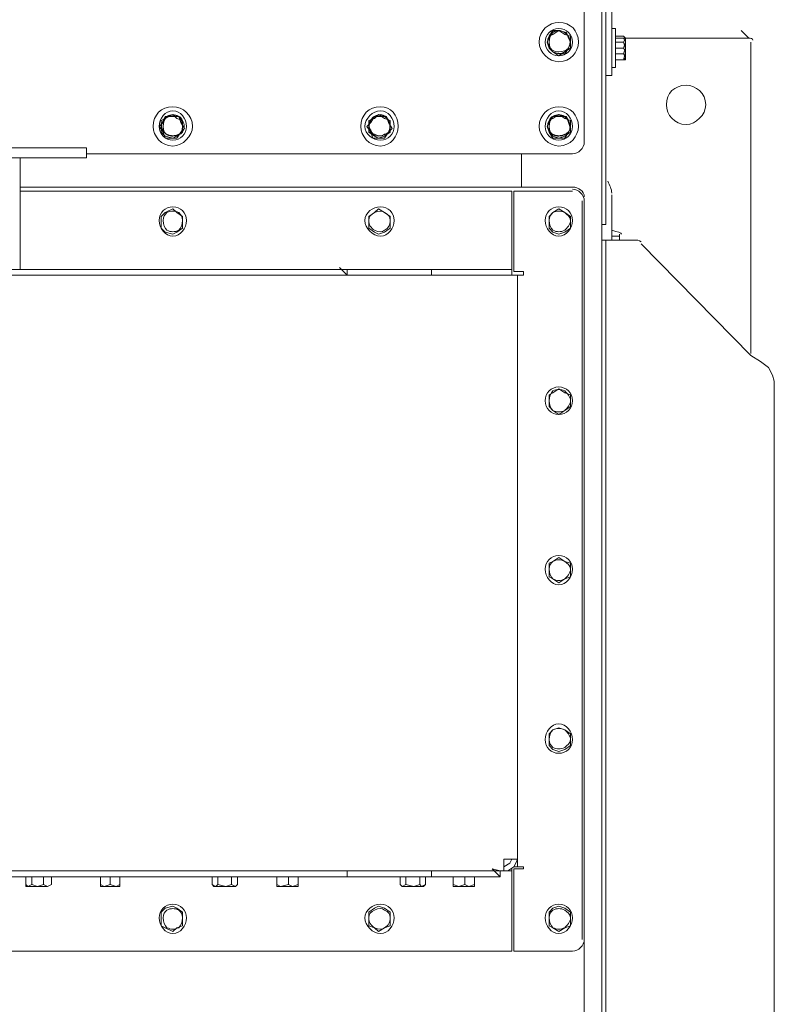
# Model space of a CAD drawing. Header units: millimetres. Extents: x -300186 to 535068, y -28581 to 763298.
# Tile 265 of 405: x 13270 to 13724, y 190731 to 191323. Entities that reach past the tile are written whole.
import ezdxf

# ---------------------------------------------------------------- set-up
doc = ezdxf.new("R2010")
doc.units = ezdxf.units.MM
doc.header["$LTSCALE"] = 10
doc.layers.add('koty', color=6, linetype='Continuous', lineweight=9)
doc.layers.add('NS_tenka', color=252, linetype='Continuous', lineweight=18)
doc.layers.add('popisky', color=6, linetype='Continuous')

# ---------------------------------------------------------------- blocks, each defined once
blk = doc.blocks.new('A$C12ac11e3')
at = {"layer": 'NS_tenka'}
for p, q in [((67.03, 5423.3), (67.03, 4798.73)), ((54.06, 4848.23), (54.06, 5395.02)), ((64.67, 3786.46), (64.67, 5357.31)), ((70.56, 4895.36), (70.56, 5326.67)), ((72.92, 4916.58), (70.56, 4916.58)), ((70.56, 4916.58), (70.56, 4916.58)), ((72.92, 4916.58), (72.92, 4893.01)), ((32.85, 4911.86), (31.67, 4908.33)), ((35.21, 4915.4), (32.85, 4911.86)), ((35.21, 4913.04), (32.85, 4911.86)), ((32.85, 4911.86), (32.85, 4908.33)), ((38.75, 4915.4), (35.21, 4915.4)), ((38.75, 4915.4), (35.21, 4913.04)), ((43.46, 4914.22), (38.75, 4915.4)), ((42.28, 4913.04), (38.75, 4915.4)), ((45.82, 4911.86), (42.28, 4913.04)), ((44.64, 4910.68), (43.46, 4914.22)), ((45.82, 4908.33), (44.64, 4910.68)), ((45.82, 4908.33), (45.82, 4911.86)), ((72.92, 4913.04), (72.92, 4913.04)), ((72.92, 4913.04), (72.92, 4913.04)), ((72.92, 4913.04), (72.92, 4913.04)), ((72.92, 4913.04), (72.92, 4913.04)), ((72.92, 4913.04), (72.92, 4900.08)), ((72.92, 4913.04), (72.92, 4896.54)), ((77.63, 4911.86), (72.92, 4911.86)), ((77.63, 4910.68), (72.92, 4910.68)), ((78.81, 4910.68), (77.63, 4911.86)), ((77.63, 4911.86), (77.63, 4911.86)), ((78.81, 4910.68), (77.63, 4911.86)), ((78.81, 4908.33), (77.63, 4910.68)), ((78.81, 4910.68), (77.63, 4910.68)), ((78.81, 4910.68), (77.63, 4908.33)), ((153.05, 4910.68), (78.81, 4910.68)), ((78.81, 4910.68), (78.81, 4910.68)), ((78.81, 4908.33), (78.81, 4910.68)), ((78.81, 4904.79), (78.81, 4910.68)), ((78.81, 4910.68), (78.81, 4910.68)), ((78.81, 4910.68), (78.81, 4910.68)), ((153.05, 4910.68), (148.34, 4915.4)), ((148.34, 4915.4), (148.34, 4915.4)), ((31.67, 4908.33), (32.85, 4904.79)), ((32.85, 4908.33), (32.85, 4904.79)), ((32.85, 4904.79), (35.21, 4902.44)), ((32.85, 4904.79), (35.21, 4902.44)), ((42.28, 4901.26), (44.64, 4904.79)), ((42.28, 4902.44), (45.82, 4904.79)), ((44.64, 4904.79), (45.82, 4908.33)), ((45.82, 4904.79), (45.82, 4908.33)), ((77.63, 4908.33), (72.92, 4908.33)), ((77.63, 4904.79), (72.92, 4904.79)), ((78.81, 4908.33), (77.63, 4904.79)), ((77.63, 4908.33), (78.81, 4904.79)), ((77.63, 4904.79), (78.81, 4902.44)), ((78.81, 4904.79), (77.63, 4901.26)), ((78.81, 4902.44), (78.81, 4908.33)), ((78.81, 4898.9), (78.81, 4904.79)), ((154.23, 4720.96), (154.23, 4908.33)), ((154.23, 4908.33), (154.23, 4908.33)), ((154.23, 4720.96), (154.23, 4908.33)), ((154.23, 4908.33), (154.23, 4908.33)), ((35.21, 4902.44), (38.75, 4901.26)), ((35.21, 4902.44), (38.75, 4900.08)), ((38.75, 4900.08), (42.28, 4902.44)), ((38.75, 4901.26), (42.28, 4901.26)), ((77.63, 4901.26), (72.92, 4901.26)), ((72.92, 4900.08), (72.92, 4896.54)), ((78.81, 4902.44), (77.63, 4897.72)), ((78.81, 4898.9), (77.63, 4901.26)), ((78.81, 4898.9), (77.63, 4897.72)), ((78.81, 4902.44), (78.81, 4898.9)), ((78.81, 4898.9), (78.81, 4898.9)), ((78.81, 4897.72), (78.81, 4898.9)), ((70.56, 4895.36), (70.56, 4888.29)), ((70.56, 4893.01), (72.92, 4893.01)), ((77.63, 4897.72), (72.92, 4897.72)), ((77.63, 4897.72), (72.92, 4897.72)), ((72.92, 4896.54), (72.92, 4896.54)), ((72.92, 4896.54), (72.92, 4896.54)), ((72.92, 4896.54), (72.92, 4896.54)), ((72.92, 4896.54), (72.92, 4896.54)), ((72.92, 4896.54), (72.92, 4896.54)), ((72.92, 4893.01), (72.92, 4893.01)), ((72.92, 4893.01), (72.92, 4893.01)), ((77.63, 4897.72), (78.81, 4897.72)), ((77.63, 4897.72), (78.81, 4897.72)), ((78.81, 4897.72), (78.81, 4897.72)), ((78.81, 4897.72), (78.81, 4897.72)), ((70.56, 4888.29), (67.03, 4888.29)), ((-198.12, 4863.55), (-199.3, 4860.01)), ((-193.41, 4864.73), (-198.12, 4862.37)), ((-193.41, 4863.55), (-198.12, 4863.55)), ((-191.05, 4862.37), (-193.41, 4864.73)), ((-189.87, 4863.55), (-193.41, 4863.55)), ((-188.69, 4860.01), (-189.87, 4863.55)), ((-72.03, 4863.55), (-74.38, 4860.01)), ((-69.67, 4864.73), (-72.03, 4862.37)), ((-68.49, 4863.55), (-72.03, 4863.55)), ((-66.14, 4862.37), (-69.67, 4864.73)), ((-64.96, 4863.55), (-68.49, 4863.55)), ((-63.78, 4860.01), (-64.96, 4863.55)), ((35.21, 4863.55), (32.85, 4860.01)), ((38.75, 4864.73), (35.21, 4862.37)), ((38.75, 4863.55), (35.21, 4863.55)), ((42.28, 4862.37), (38.75, 4864.73)), ((43.46, 4863.55), (38.75, 4863.55)), ((44.64, 4860.01), (43.46, 4863.55)), ((-199.3, 4860.01), (-201.65, 4857.65)), ((-201.65, 4857.65), (-199.3, 4854.12)), ((-198.12, 4862.37), (-200.48, 4861.19)), ((-200.48, 4861.19), (-200.48, 4857.65)), ((-200.48, 4857.65), (-200.48, 4854.12)), ((-187.51, 4861.19), (-191.05, 4862.37)), ((-186.34, 4856.48), (-188.69, 4860.01)), ((-187.51, 4857.65), (-187.51, 4861.19)), ((-187.51, 4854.12), (-187.51, 4857.65)), ((-74.38, 4860.01), (-76.74, 4857.65)), ((-76.74, 4857.65), (-74.38, 4854.12)), ((-72.03, 4862.37), (-75.56, 4861.19)), ((-75.56, 4861.19), (-75.56, 4857.65)), ((-75.56, 4857.65), (-75.56, 4854.12)), ((-62.6, 4861.19), (-66.14, 4862.37)), ((-61.42, 4856.48), (-63.78, 4860.01)), ((-62.6, 4857.65), (-62.6, 4861.19)), ((-62.6, 4854.12), (-62.6, 4857.65)), ((32.85, 4860.01), (31.67, 4857.65)), ((31.67, 4857.65), (32.85, 4854.12)), ((35.21, 4862.37), (32.85, 4861.19)), ((32.85, 4861.19), (32.85, 4857.65)), ((32.85, 4857.65), (32.85, 4854.12)), ((45.82, 4861.19), (42.28, 4862.37)), ((45.82, 4856.48), (44.64, 4860.01)), ((45.82, 4857.65), (45.82, 4861.19)), ((45.82, 4854.12), (45.82, 4857.65)), ((-200.48, 4854.12), (-198.12, 4851.76)), ((-199.3, 4854.12), (-198.12, 4850.58)), ((-198.12, 4851.76), (-193.41, 4850.58)), ((-193.41, 4850.58), (-191.05, 4851.76)), ((-191.05, 4851.76), (-187.51, 4854.12)), ((-191.05, 4850.58), (-188.69, 4854.12)), ((-188.69, 4854.12), (-186.34, 4856.48)), ((-75.56, 4854.12), (-72.03, 4851.76)), ((-74.38, 4854.12), (-73.21, 4850.58)), ((-72.03, 4851.76), (-69.67, 4850.58)), ((-69.67, 4850.58), (-66.14, 4851.76)), ((-66.14, 4851.76), (-62.6, 4854.12)), ((-66.14, 4850.58), (-63.78, 4854.12)), ((-63.78, 4854.12), (-61.42, 4856.48)), ((32.85, 4854.12), (35.21, 4850.58)), ((32.85, 4854.12), (35.21, 4851.76)), ((35.21, 4851.76), (38.75, 4850.58)), ((38.75, 4850.58), (42.28, 4851.76)), ((42.28, 4850.58), (44.64, 4854.12)), ((42.28, 4851.76), (45.82, 4854.12)), ((44.64, 4854.12), (45.82, 4856.48)), ((-198.12, 4850.58), (-194.58, 4850.58)), ((-194.58, 4850.58), (-191.05, 4850.58)), ((-73.21, 4850.58), (-69.67, 4850.58)), ((-69.67, 4850.58), (-66.14, 4850.58)), ((35.21, 4850.58), (38.75, 4850.58)), ((38.75, 4850.58), (42.28, 4850.58)), ((-245.26, 4844.69), (-443.23, 4844.69)), ((-245.26, 4838.8), (-245.26, 4844.69)), ((-245.26, 4844.69), (-245.26, 4844.69)), ((-245.26, 4841.16), (46.99, 4841.16)), ((16.35, 4841.16), (16.35, 4821.12)), ((16.35, 4821.12), (16.35, 4841.16)), ((16.35, 4841.16), (16.35, 4841.16)), ((46.99, 4841.16), (46.99, 4841.16)), ((-245.26, 4838.8), (-443.23, 4838.8)), ((-285.32, 4771.63), (-285.32, 4838.8)), ((-285.32, 4838.8), (-285.32, 4838.8)), ((46.99, 4821.12), (-285.32, 4821.12)), ((-285.32, 4821.12), (-285.32, 4821.12)), ((16.35, 4821.12), (16.35, 4821.12)), ((-285.32, 4818.77), (10.46, 4818.77)), ((10.46, 4818.77), (10.46, 4776.34)), ((46.99, 4818.77), (11.64, 4818.77)), ((11.64, 4818.77), (11.64, 4770.45)), ((70.56, 4789.31), (70.56, 4816.41)), ((70.56, 4816.41), (70.56, 4816.41)), ((52.89, 4812.87), (52.89, 4368.61)), ((54.06, 3764.07), (54.06, 4814.05)), ((54.06, 4814.05), (54.06, 4814.05)), ((54.06, 3764.07), (54.06, 4814.05)), ((54.06, 4814.05), (54.06, 4814.05)), ((-198.12, 4805.8), (-200.48, 4803.45)), ((-200.48, 4803.45), (-200.48, 4799.91)), ((-193.41, 4808.16), (-198.12, 4805.8)), ((-191.05, 4805.8), (-193.41, 4808.16)), ((-187.51, 4803.45), (-191.05, 4805.8)), ((-187.51, 4799.91), (-187.51, 4803.45)), ((-72.03, 4805.8), (-75.56, 4803.45)), ((-75.56, 4803.45), (-75.56, 4799.91)), ((-69.67, 4808.16), (-72.03, 4805.8)), ((-66.14, 4805.8), (-69.67, 4808.16)), ((-62.6, 4803.45), (-66.14, 4805.8)), ((-62.6, 4799.91), (-62.6, 4803.45)), ((35.21, 4805.8), (32.85, 4803.45)), ((32.85, 4803.45), (32.85, 4799.91)), ((38.75, 4808.16), (35.21, 4805.8)), ((42.28, 4805.8), (38.75, 4808.16)), ((45.82, 4803.45), (42.28, 4805.8)), ((45.82, 4799.91), (45.82, 4803.45)), ((-200.48, 4799.91), (-200.48, 4796.38)), ((-187.51, 4796.38), (-187.51, 4799.91)), ((-75.56, 4799.91), (-75.56, 4796.38)), ((-62.6, 4796.38), (-62.6, 4799.91)), ((32.85, 4799.91), (32.85, 4796.38)), ((45.82, 4796.38), (45.82, 4799.91)), ((64.67, 4798.73), (64.67, 4789.31)), ((64.67, 4789.31), (64.67, 4798.73)), ((64.67, 4798.73), (64.67, 4798.73)), ((67.03, 4798.73), (64.67, 4798.73)), ((-200.48, 4796.38), (-198.12, 4794.02)), ((-198.12, 4794.02), (-193.41, 4792.84)), ((-193.41, 4792.84), (-191.05, 4794.02)), ((-191.05, 4794.02), (-187.51, 4796.38)), ((-75.56, 4796.38), (-72.03, 4794.02)), ((-72.03, 4794.02), (-69.67, 4792.84)), ((-69.67, 4792.84), (-66.14, 4794.02)), ((-66.14, 4794.02), (-62.6, 4796.38)), ((32.85, 4796.38), (35.21, 4794.02)), ((35.21, 4794.02), (38.75, 4792.84)), ((38.75, 4792.84), (42.28, 4794.02)), ((42.28, 4794.02), (45.82, 4796.38)), ((75.28, 4791.66), (70.56, 4791.66)), ((75.28, 4791.66), (75.28, 4792.84)), ((75.28, 4792.84), (75.28, 4789.31)), ((75.28, 4789.31), (75.28, 4791.66)), ((64.67, 4789.31), (64.67, 4789.31)), ((67.03, 4789.31), (64.67, 4789.31)), ((67.03, 3731.07), (67.03, 4789.31)), ((67.03, 4789.31), (83.53, 4789.31)), ((83.53, 4789.31), (83.53, 4789.31)), ((88.24, 4786.95), (154.23, 4719.78)), ((10.46, 4771.63), (10.46, 4776.34)), ((10.46, 4776.34), (10.46, 4776.34)), ((-794.41, 4771.63), (-93.24, 4771.63)), ((-443.23, 4768.09), (-88.53, 4768.09)), ((-88.53, 4768.09), (-93.24, 4772.81)), ((-93.24, 4772.81), (-93.24, 4772.81)), ((-93.24, 4771.63), (-88.53, 4771.63)), ((-93.24, 4771.63), (-93.24, 4771.63)), ((-88.53, 4768.09), (-88.53, 4771.63)), ((-88.53, 4771.63), (-37.85, 4771.63)), ((-88.53, 4771.63), (-88.53, 4771.63)), ((-37.85, 4768.09), (-88.53, 4768.09)), ((-88.53, 4768.09), (-88.53, 4768.09)), ((-37.85, 4768.09), (-37.85, 4771.63)), ((-37.85, 4771.63), (-37.85, 4771.63)), ((-37.85, 4771.63), (-33.14, 4771.63)), ((-36.67, 4768.09), (-37.85, 4768.09)), ((-37.85, 4768.09), (-37.85, 4768.09)), ((-36.67, 4768.09), (5.75, 4768.09)), ((-33.14, 4771.63), (-33.14, 4771.63)), ((-33.14, 4771.63), (5.75, 4771.63)), ((5.75, 4771.63), (10.46, 4771.63)), ((5.75, 4771.63), (5.75, 4771.63)), ((14, 4768.09), (5.75, 4768.09)), ((5.75, 4768.09), (5.75, 4768.09)), ((10.46, 4771.63), (10.46, 4768.09)), ((11.64, 4770.45), (17.53, 4770.45)), ((14, 4416.92), (14, 4768.09)), ((17.53, 4768.09), (14, 4768.09)), ((14, 4768.09), (14, 4768.09)), ((17.53, 4770.45), (17.53, 4768.09)), ((154.23, 4719.78), (154.23, 4719.78)), ((154.23, 4719.78), (160.12, 4716.24)), ((160.12, 4716.24), (164.84, 4712.71)), ((164.84, 4712.71), (167.19, 4707.99)), ((167.19, 4707.99), (168.37, 4704.46)), ((168.37, 4704.46), (168.37, 3817.1)), ((35.21, 4697.39), (32.85, 4696.21)), ((38.75, 4699.74), (35.21, 4697.39)), ((42.28, 4697.39), (38.75, 4699.74)), ((45.82, 4696.21), (42.28, 4697.39)), ((32.85, 4696.21), (32.85, 4692.67)), ((32.85, 4692.67), (32.85, 4689.14)), ((45.82, 4692.67), (45.82, 4696.21)), ((45.82, 4689.14), (45.82, 4692.67)), ((32.85, 4689.14), (35.21, 4686.78)), ((35.21, 4686.78), (38.75, 4684.43)), ((38.75, 4684.43), (42.28, 4686.78)), ((42.28, 4686.78), (45.82, 4689.14)), ((35.21, 4596.04), (32.85, 4594.86)), ((38.75, 4598.4), (35.21, 4596.04)), ((42.28, 4596.04), (38.75, 4598.4)), ((45.82, 4594.86), (42.28, 4596.04)), ((32.85, 4594.86), (32.85, 4590.15)), ((32.85, 4590.15), (32.85, 4586.62)), ((45.82, 4590.15), (45.82, 4594.86)), ((45.82, 4586.62), (45.82, 4590.15)), ((32.85, 4586.62), (35.21, 4585.44)), ((35.21, 4585.44), (38.75, 4583.08)), ((38.75, 4583.08), (42.28, 4585.44)), ((42.28, 4585.44), (45.82, 4586.62)), ((38.75, 4495.88), (35.21, 4494.7)), ((42.28, 4494.7), (38.75, 4495.88)), ((35.21, 4494.7), (32.85, 4492.34)), ((32.85, 4492.34), (32.85, 4488.81)), ((45.82, 4492.34), (42.28, 4494.7)), ((45.82, 4488.81), (45.82, 4492.34)), ((32.85, 4488.81), (32.85, 4485.27)), ((32.85, 4485.27), (35.21, 4482.91)), ((42.28, 4482.91), (45.82, 4485.27)), ((45.82, 4485.27), (45.82, 4488.81)), ((35.21, 4482.91), (38.75, 4481.74)), ((38.75, 4481.74), (42.28, 4482.91)), ((5.75, 4416.92), (14, 4416.92)), ((5.75, 4416.92), (5.75, 4412.21)), ((5.75, 4412.21), (9.28, 4414.56)), ((9.28, 4414.56), (10.46, 4416.92)), ((12.82, 4414.56), (11.64, 4412.21)), ((14, 4416.92), (12.82, 4414.56)), ((14, 4412.21), (14, 4416.92)), ((-443.23, 4409.85), (-89.7, 4409.85)), ((-89.7, 4409.85), (-88.53, 4409.85)), ((-89.7, 4409.85), (-89.7, 4409.85)), ((-88.53, 4406.32), (-88.53, 4409.85)), ((-88.53, 4409.85), (-37.85, 4409.85)), ((-88.53, 4409.85), (-88.53, 4409.85)), ((-37.85, 4406.32), (-37.85, 4409.85)), ((-37.85, 4409.85), (-37.85, 4409.85)), ((-37.85, 4409.85), (-35.5, 4409.85)), ((-35.5, 4409.85), (-35.5, 4409.85)), ((-35.5, 4409.85), (5.75, 4409.85)), ((3.39, 4406.32), (-1.32, 4411.03)), ((-1.32, 4411.03), (3.39, 4409.85)), ((3.39, 4409.85), (3.39, 4406.32)), ((5.75, 4412.21), (5.75, 4409.85)), ((5.75, 4409.85), (5.75, 4412.21)), ((5.75, 4412.21), (5.75, 4412.21)), ((5.75, 4412.21), (5.75, 4412.21)), ((5.75, 4409.85), (5.75, 4409.85)), ((5.75, 4409.85), (5.75, 4409.85)), ((8.11, 4409.85), (5.75, 4409.85)), ((5.75, 4409.85), (5.75, 4409.85)), ((5.75, 4409.85), (5.75, 4409.85)), ((10.46, 4409.85), (5.75, 4409.85)), ((5.75, 4409.85), (5.75, 4409.85)), ((11.64, 4412.21), (8.11, 4409.85)), ((10.46, 4411.03), (10.46, 4409.85)), ((10.46, 4409.85), (10.46, 4405.14)), ((11.64, 4412.21), (14, 4412.21)), ((11.64, 4361.54), (11.64, 4411.03)), ((11.64, 4411.03), (17.53, 4411.03)), ((14, 4412.21), (17.53, 4412.21)), ((17.53, 4412.21), (17.53, 4412.21)), ((17.53, 4411.03), (17.53, 4412.21)), ((-793.23, 4406.32), (-94.42, 4406.32)), ((-284.14, 4406.32), (-284.14, 4406.32)), ((-284.14, 4406.32), (-284.14, 4406.32)), ((-266.47, 4406.32), (-284.14, 4406.32)), ((-284.14, 4406.32), (-284.14, 4406.32)), ((-281.79, 4401.6), (-281.79, 4406.32)), ((-281.79, 4401.6), (-281.79, 4400.42)), ((-280.61, 4400.42), (-281.79, 4401.6)), ((-278.25, 4401.6), (-280.61, 4400.42)), ((-278.25, 4401.6), (-278.25, 4406.32)), ((-274.72, 4400.42), (-278.25, 4401.6)), ((-274.72, 4400.42), (-271.18, 4401.6)), ((-271.18, 4401.6), (-271.18, 4406.32)), ((-268.83, 4400.42), (-271.18, 4401.6)), ((-268.83, 4400.42), (-266.47, 4401.6)), ((-268.83, 4400.42), (-266.47, 4401.6)), ((-266.47, 4406.32), (-266.47, 4406.32)), ((-266.47, 4406.32), (-266.47, 4406.32)), ((-266.47, 4401.6), (-266.47, 4406.32)), ((-266.47, 4401.6), (-266.47, 4401.6)), ((-239.36, 4406.32), (-239.36, 4406.32)), ((-239.36, 4406.32), (-239.36, 4406.32)), ((-235.83, 4406.32), (-239.36, 4406.32)), ((-237.01, 4401.6), (-237.01, 4406.32)), ((-234.65, 4400.42), (-237.01, 4401.6)), ((-237.01, 4401.6), (-237.01, 4400.42)), ((-222.87, 4406.32), (-235.83, 4406.32)), ((-231.12, 4401.6), (-234.65, 4400.42)), ((-231.12, 4401.6), (-231.12, 4406.32)), ((-227.58, 4400.42), (-231.12, 4401.6)), ((-227.58, 4400.42), (-225.22, 4401.6)), ((-225.22, 4401.6), (-225.22, 4406.32)), ((-225.22, 4400.42), (-225.22, 4401.6)), ((-225.22, 4401.6), (-225.22, 4400.42)), ((-222.87, 4406.32), (-222.87, 4406.32)), ((-222.87, 4406.32), (-222.87, 4406.32)), ((-171.02, 4406.32), (-171.02, 4406.32)), ((-171.02, 4406.32), (-171.02, 4406.32)), ((-153.34, 4406.32), (-171.02, 4406.32)), ((-171.02, 4406.32), (-171.02, 4406.32)), ((-169.84, 4401.6), (-169.84, 4406.32)), ((-169.84, 4401.6), (-168.66, 4400.42)), ((-167.48, 4400.42), (-169.84, 4401.6)), ((-166.3, 4401.6), (-167.48, 4400.42)), ((-166.3, 4401.6), (-166.3, 4406.32)), ((-161.59, 4400.42), (-166.3, 4401.6)), ((-161.59, 4400.42), (-158.05, 4401.6)), ((-158.05, 4401.6), (-158.05, 4406.32)), ((-155.7, 4400.42), (-158.05, 4401.6)), ((-155.7, 4400.42), (-154.52, 4401.6)), ((-155.7, 4400.42), (-154.52, 4401.6)), ((-154.52, 4401.6), (-154.52, 4406.32)), ((-154.52, 4401.6), (-154.52, 4401.6)), ((-153.34, 4406.32), (-153.34, 4406.32)), ((-153.34, 4406.32), (-153.34, 4406.32)), ((-133.31, 4406.32), (-133.31, 4406.32)), ((-133.31, 4406.32), (-133.31, 4406.32)), ((-128.59, 4406.32), (-133.31, 4406.32)), ((-130.95, 4401.6), (-130.95, 4406.32)), ((-128.59, 4400.42), (-130.95, 4401.6)), ((-130.95, 4401.6), (-130.95, 4400.42)), ((-115.63, 4406.32), (-128.59, 4406.32)), ((-123.88, 4401.6), (-128.59, 4400.42)), ((-123.88, 4401.6), (-123.88, 4406.32)), ((-121.52, 4400.42), (-123.88, 4401.6)), ((-121.52, 4400.42), (-117.99, 4401.6)), ((-117.99, 4401.6), (-117.99, 4406.32)), ((-117.99, 4400.42), (-117.99, 4401.6)), ((-117.99, 4401.6), (-117.99, 4400.42)), ((-115.63, 4406.32), (-115.63, 4406.32)), ((-115.63, 4406.32), (-115.63, 4406.32)), ((-88.53, 4406.32), (-94.42, 4406.32)), ((-94.42, 4406.32), (-94.42, 4406.32)), ((-94.42, 4406.32), (-94.42, 4406.32)), ((-37.85, 4406.32), (-88.53, 4406.32)), ((-57.89, 4406.32), (-57.89, 4406.32)), ((-57.89, 4406.32), (-57.89, 4406.32)), ((-40.21, 4406.32), (-57.89, 4406.32)), ((-57.89, 4406.32), (-57.89, 4406.32)), ((-56.71, 4401.6), (-56.71, 4406.32)), ((-56.71, 4401.6), (-55.53, 4400.42)), ((-55.53, 4400.42), (-56.71, 4401.6)), ((-53.17, 4401.6), (-55.53, 4400.42)), ((-53.17, 4401.6), (-53.17, 4406.32)), ((-48.46, 4400.42), (-53.17, 4401.6)), ((-48.46, 4400.42), (-44.92, 4401.6)), ((-44.92, 4401.6), (-44.92, 4406.32)), ((-43.75, 4400.42), (-44.92, 4401.6)), ((-43.75, 4400.42), (-41.39, 4401.6)), ((-42.57, 4400.42), (-41.39, 4401.6)), ((-41.39, 4401.6), (-41.39, 4406.32)), ((-41.39, 4401.6), (-41.39, 4401.6)), ((-40.21, 4406.32), (-40.21, 4406.32)), ((-40.21, 4406.32), (-40.21, 4406.32)), ((-30.78, 4406.32), (-37.85, 4406.32)), ((-37.85, 4406.32), (-37.85, 4406.32)), ((-2.5, 4406.32), (-30.78, 4406.32)), ((-27.25, 4406.32), (-27.25, 4406.32)), ((-27.25, 4406.32), (-27.25, 4406.32)), ((-22.53, 4406.32), (-27.25, 4406.32)), ((-24.89, 4401.6), (-24.89, 4406.32)), ((-21.35, 4400.42), (-24.89, 4401.6)), ((-24.89, 4401.6), (-24.89, 4400.42)), ((-9.57, 4406.32), (-22.53, 4406.32)), ((-17.82, 4401.6), (-21.35, 4400.42)), ((-17.82, 4401.6), (-17.82, 4406.32)), ((-15.46, 4400.42), (-17.82, 4401.6)), ((-15.46, 4400.42), (-11.93, 4401.6)), ((-11.93, 4401.6), (-11.93, 4406.32)), ((-11.93, 4400.42), (-11.93, 4401.6)), ((-11.93, 4401.6), (-11.93, 4400.42)), ((-9.57, 4406.32), (-9.57, 4406.32)), ((-9.57, 4406.32), (-9.57, 4406.32)), ((3.39, 4406.32), (-2.5, 4406.32)), ((10.46, 4361.54), (10.46, 4405.14)), ((-281.79, 4400.42), (-281.79, 4400.42)), ((-281.79, 4400.42), (-280.61, 4400.42)), ((-280.61, 4400.42), (-274.72, 4400.42)), ((-280.61, 4400.42), (-280.61, 4400.42)), ((-274.72, 4400.42), (-268.83, 4400.42)), ((-268.83, 4400.42), (-268.83, 4400.42)), ((-268.83, 4400.42), (-268.83, 4400.42)), ((-237.01, 4400.42), (-234.65, 4400.42)), ((-234.65, 4400.42), (-227.58, 4400.42)), ((-227.58, 4400.42), (-225.22, 4400.42)), ((-225.22, 4400.42), (-225.22, 4400.42)), ((-168.66, 4400.42), (-168.66, 4400.42)), ((-168.66, 4400.42), (-167.48, 4400.42)), ((-167.48, 4400.42), (-161.59, 4400.42)), ((-167.48, 4400.42), (-167.48, 4400.42)), ((-161.59, 4400.42), (-155.7, 4400.42)), ((-155.7, 4400.42), (-155.7, 4400.42)), ((-155.7, 4400.42), (-155.7, 4400.42)), ((-130.95, 4400.42), (-128.59, 4400.42)), ((-128.59, 4400.42), (-121.52, 4400.42)), ((-121.52, 4400.42), (-117.99, 4400.42)), ((-117.99, 4400.42), (-117.99, 4400.42)), ((-55.53, 4400.42), (-55.53, 4400.42)), ((-55.53, 4400.42), (-48.46, 4400.42)), ((-55.53, 4400.42), (-55.53, 4400.42)), ((-55.53, 4400.42), (-55.53, 4400.42)), ((-48.46, 4400.42), (-43.75, 4400.42)), ((-42.57, 4400.42), (-43.75, 4400.42)), ((-43.75, 4400.42), (-43.75, 4400.42)), ((-24.89, 4400.42), (-21.35, 4400.42)), ((-21.35, 4400.42), (-15.46, 4400.42)), ((-15.46, 4400.42), (-11.93, 4400.42)), ((-11.93, 4400.42), (-11.93, 4400.42)), ((-198.12, 4387.46), (-200.48, 4385.1)), ((-200.48, 4385.1), (-200.48, 4380.39)), ((-193.41, 4388.64), (-198.12, 4387.46)), ((-191.05, 4387.46), (-193.41, 4388.64)), ((-187.51, 4385.1), (-191.05, 4387.46)), ((-187.51, 4380.39), (-187.51, 4385.1)), ((-72.03, 4387.46), (-75.56, 4385.1)), ((-75.56, 4385.1), (-75.56, 4380.39)), ((-69.67, 4388.64), (-72.03, 4387.46)), ((-66.14, 4387.46), (-69.67, 4388.64)), ((-62.6, 4385.1), (-66.14, 4387.46)), ((-62.6, 4380.39), (-62.6, 4385.1)), ((35.21, 4387.46), (32.85, 4385.1)), ((32.85, 4385.1), (32.85, 4380.39)), ((38.75, 4388.64), (35.21, 4387.46)), ((42.28, 4387.46), (38.75, 4388.64)), ((45.82, 4385.1), (42.28, 4387.46)), ((45.82, 4380.39), (45.82, 4385.1)), ((-200.48, 4380.39), (-200.48, 4376.85)), ((-200.48, 4376.85), (-198.12, 4375.68)), ((-191.05, 4375.68), (-187.51, 4376.85)), ((-187.51, 4376.85), (-187.51, 4380.39)), ((-75.56, 4380.39), (-75.56, 4376.85)), ((-75.56, 4376.85), (-72.03, 4375.68)), ((-66.14, 4375.68), (-62.6, 4376.85)), ((-62.6, 4376.85), (-62.6, 4380.39)), ((32.85, 4380.39), (32.85, 4376.85)), ((32.85, 4376.85), (35.21, 4375.68)), ((42.28, 4375.68), (45.82, 4376.85)), ((45.82, 4376.85), (45.82, 4380.39)), ((-198.12, 4375.68), (-193.41, 4373.32)), ((-193.41, 4373.32), (-191.05, 4375.68)), ((-72.03, 4375.68), (-69.67, 4373.32)), ((-69.67, 4373.32), (-66.14, 4375.68)), ((35.21, 4375.68), (38.75, 4373.32)), ((38.75, 4373.32), (42.28, 4375.68)), ((52.89, 4368.61), (52.89, 4368.61)), ((-898.11, 4361.54), (10.46, 4361.54)), ((46.99, 4361.54), (11.64, 4361.54))]:
    blk.add_line(p, q, dxfattribs=at)
for points, knots in [([(50.53, 4908.33), (50.53, 4915.4), (45.82, 4920.11), (38.75, 4920.11), (38.75, 4920.11), (32.85, 4920.11), (26.96, 4915.4), (26.96, 4908.33), (26.96, 4908.33), (26.96, 4902.44), (32.85, 4896.54), (38.75, 4896.54), (38.75, 4896.54), (45.82, 4896.54), (50.53, 4902.44), (50.53, 4908.33)], [0, 0, 0, 0, 0.0625, 0.0625, 0.0625, 0.062501, 0.125, 0.125, 0.125, 0.125001, 0.1875, 0.1875, 0.1875, 0.187501, 1, 1, 1, 1]), ([(46.99, 4908.33), (46.99, 4913.04), (43.46, 4916.58), (38.75, 4916.58), (38.75, 4916.58), (34.03, 4916.58), (30.5, 4913.04), (30.5, 4908.33), (30.5, 4908.33), (30.5, 4903.61), (34.03, 4900.08), (38.75, 4900.08), (38.75, 4900.08), (43.46, 4900.08), (46.99, 4903.61), (46.99, 4908.33)], [0, 0, 0, 0, 0.0625, 0.0625, 0.0625, 0.062501, 0.125, 0.125, 0.125, 0.125001, 0.1875, 0.1875, 0.1875, 0.187501, 1, 1, 1, 1]), ([(127.13, 4870.62), (127.13, 4877.69), (121.24, 4882.4), (115.34, 4882.4), (115.34, 4882.4), (108.27, 4882.4), (103.56, 4877.69), (103.56, 4870.62), (103.56, 4870.62), (103.56, 4864.73), (108.27, 4858.83), (115.34, 4858.83), (115.34, 4858.83), (121.24, 4858.83), (127.13, 4864.73), (127.13, 4870.62)], [0, 0, 0, 0, 0.0625, 0.0625, 0.0625, 0.062501, 0.125, 0.125, 0.125, 0.125001, 0.1875, 0.1875, 0.1875, 0.187501, 1, 1, 1, 1]), ([(115.34, 4882.4), (108.27, 4882.4), (103.56, 4877.69), (103.56, 4870.62), (103.56, 4870.62), (103.56, 4864.73), (108.27, 4858.83), (115.34, 4858.83)], [0, 0, 0, 0, 0.125, 0.125, 0.125, 0.125001, 1, 1, 1, 1]), ([(-181.62, 4857.65), (-181.62, 4864.73), (-187.51, 4869.44), (-193.41, 4869.44), (-193.41, 4869.44), (-200.48, 4869.44), (-205.19, 4864.73), (-205.19, 4857.65), (-205.19, 4857.65), (-205.19, 4851.76), (-200.48, 4845.87), (-193.41, 4845.87), (-193.41, 4845.87), (-187.51, 4845.87), (-181.62, 4851.76), (-181.62, 4857.65)], [0, 0, 0, 0, 0.0625, 0.0625, 0.0625, 0.062501, 0.125, 0.125, 0.125, 0.125001, 0.1875, 0.1875, 0.1875, 0.187501, 1, 1, 1, 1]), ([(-57.89, 4857.65), (-57.89, 4864.73), (-62.6, 4869.44), (-68.49, 4869.44), (-68.49, 4869.44), (-75.56, 4869.44), (-80.28, 4864.73), (-80.28, 4857.65), (-80.28, 4857.65), (-80.28, 4851.76), (-75.56, 4845.87), (-68.49, 4845.87), (-68.49, 4845.87), (-62.6, 4845.87), (-57.89, 4851.76), (-57.89, 4857.65)], [0, 0, 0, 0, 0.0625, 0.0625, 0.0625, 0.062501, 0.125, 0.125, 0.125, 0.125001, 0.1875, 0.1875, 0.1875, 0.187501, 1, 1, 1, 1]), ([(50.53, 4857.65), (50.53, 4864.73), (45.82, 4869.44), (38.75, 4869.44), (38.75, 4869.44), (32.85, 4869.44), (26.96, 4864.73), (26.96, 4857.65), (26.96, 4857.65), (26.96, 4851.76), (32.85, 4845.87), (38.75, 4845.87), (38.75, 4845.87), (45.82, 4845.87), (50.53, 4851.76), (50.53, 4857.65)], [0, 0, 0, 0, 0.0625, 0.0625, 0.0625, 0.062501, 0.125, 0.125, 0.125, 0.125001, 0.1875, 0.1875, 0.1875, 0.187501, 1, 1, 1, 1]), ([(-185.16, 4857.65), (-185.16, 4862.37), (-188.69, 4867.08), (-193.41, 4867.08), (-193.41, 4867.08), (-198.12, 4867.08), (-201.65, 4862.37), (-201.65, 4857.65), (-201.65, 4857.65), (-201.65, 4852.94), (-198.12, 4849.41), (-193.41, 4849.41), (-193.41, 4849.41), (-188.69, 4849.41), (-185.16, 4852.94), (-185.16, 4857.65)], [0, 0, 0, 0, 0.0625, 0.0625, 0.0625, 0.062501, 0.125, 0.125, 0.125, 0.125001, 0.1875, 0.1875, 0.1875, 0.187501, 1, 1, 1, 1]), ([(-60.24, 4857.65), (-60.24, 4862.37), (-63.78, 4867.08), (-68.49, 4867.08), (-68.49, 4867.08), (-73.21, 4867.08), (-77.92, 4862.37), (-77.92, 4857.65), (-77.92, 4857.65), (-77.92, 4852.94), (-73.21, 4849.41), (-68.49, 4849.41), (-68.49, 4849.41), (-63.78, 4849.41), (-60.24, 4852.94), (-60.24, 4857.65)], [0, 0, 0, 0, 0.0625, 0.0625, 0.0625, 0.062501, 0.125, 0.125, 0.125, 0.125001, 0.1875, 0.1875, 0.1875, 0.187501, 1, 1, 1, 1]), ([(46.99, 4857.65), (46.99, 4862.37), (43.46, 4867.08), (38.75, 4867.08), (38.75, 4867.08), (34.03, 4867.08), (30.5, 4862.37), (30.5, 4857.65), (30.5, 4857.65), (30.5, 4852.94), (34.03, 4849.41), (38.75, 4849.41), (38.75, 4849.41), (43.46, 4849.41), (46.99, 4852.94), (46.99, 4857.65)], [0, 0, 0, 0, 0.0625, 0.0625, 0.0625, 0.062501, 0.125, 0.125, 0.125, 0.125001, 0.1875, 0.1875, 0.1875, 0.187501, 1, 1, 1, 1]), ([(-185.16, 4801.09), (-185.16, 4805.8), (-188.69, 4809.34), (-193.41, 4809.34), (-193.41, 4809.34), (-198.12, 4809.34), (-201.65, 4805.8), (-201.65, 4801.09), (-201.65, 4801.09), (-201.65, 4796.38), (-198.12, 4791.66), (-193.41, 4791.66), (-193.41, 4791.66), (-188.69, 4791.66), (-185.16, 4796.38), (-185.16, 4801.09)], [0, 0, 0, 0, 0.0625, 0.0625, 0.0625, 0.062501, 0.125, 0.125, 0.125, 0.125001, 0.1875, 0.1875, 0.1875, 0.187501, 1, 1, 1, 1]), ([(-60.24, 4801.09), (-60.24, 4805.8), (-63.78, 4809.34), (-68.49, 4809.34), (-68.49, 4809.34), (-73.21, 4809.34), (-77.92, 4805.8), (-77.92, 4801.09), (-77.92, 4801.09), (-77.92, 4796.38), (-73.21, 4791.66), (-68.49, 4791.66), (-68.49, 4791.66), (-63.78, 4791.66), (-60.24, 4796.38), (-60.24, 4801.09)], [0, 0, 0, 0, 0.0625, 0.0625, 0.0625, 0.062501, 0.125, 0.125, 0.125, 0.125001, 0.1875, 0.1875, 0.1875, 0.187501, 1, 1, 1, 1]), ([(46.99, 4801.09), (46.99, 4805.8), (43.46, 4809.34), (38.75, 4809.34), (38.75, 4809.34), (34.03, 4809.34), (30.5, 4805.8), (30.5, 4801.09), (30.5, 4801.09), (30.5, 4796.38), (34.03, 4791.66), (38.75, 4791.66), (38.75, 4791.66), (43.46, 4791.66), (46.99, 4796.38), (46.99, 4801.09)], [0, 0, 0, 0, 0.0625, 0.0625, 0.0625, 0.062501, 0.125, 0.125, 0.125, 0.125001, 0.1875, 0.1875, 0.1875, 0.187501, 1, 1, 1, 1]), ([(46.99, 4692.67), (46.99, 4697.39), (43.46, 4700.92), (38.75, 4700.92), (38.75, 4700.92), (34.03, 4700.92), (30.5, 4697.39), (30.5, 4692.67), (30.5, 4692.67), (30.5, 4687.96), (34.03, 4684.43), (38.75, 4684.43), (38.75, 4684.43), (43.46, 4684.43), (46.99, 4687.96), (46.99, 4692.67)], [0, 0, 0, 0, 0.0625, 0.0625, 0.0625, 0.062501, 0.125, 0.125, 0.125, 0.125001, 0.1875, 0.1875, 0.1875, 0.187501, 1, 1, 1, 1]), ([(46.99, 4591.33), (46.99, 4596.04), (43.46, 4599.58), (38.75, 4599.58), (38.75, 4599.58), (34.03, 4599.58), (30.5, 4596.04), (30.5, 4591.33), (30.5, 4591.33), (30.5, 4586.62), (34.03, 4581.9), (38.75, 4581.9), (38.75, 4581.9), (43.46, 4581.9), (46.99, 4586.62), (46.99, 4591.33)], [0, 0, 0, 0, 0.0625, 0.0625, 0.0625, 0.062501, 0.125, 0.125, 0.125, 0.125001, 0.1875, 0.1875, 0.1875, 0.187501, 1, 1, 1, 1]), ([(46.99, 4488.81), (46.99, 4493.52), (43.46, 4498.23), (38.75, 4498.23), (38.75, 4498.23), (34.03, 4498.23), (30.5, 4493.52), (30.5, 4488.81), (30.5, 4488.81), (30.5, 4484.09), (34.03, 4480.56), (38.75, 4480.56), (38.75, 4480.56), (43.46, 4480.56), (46.99, 4484.09), (46.99, 4488.81)], [0, 0, 0, 0, 0.0625, 0.0625, 0.0625, 0.062501, 0.125, 0.125, 0.125, 0.125001, 0.1875, 0.1875, 0.1875, 0.187501, 1, 1, 1, 1]), ([(-185.16, 4381.57), (-185.16, 4386.28), (-188.69, 4389.82), (-193.41, 4389.82), (-193.41, 4389.82), (-198.12, 4389.82), (-201.65, 4386.28), (-201.65, 4381.57), (-201.65, 4381.57), (-201.65, 4376.85), (-198.12, 4372.14), (-193.41, 4372.14), (-193.41, 4372.14), (-188.69, 4372.14), (-185.16, 4376.85), (-185.16, 4381.57)], [0, 0, 0, 0, 0.0625, 0.0625, 0.0625, 0.062501, 0.125, 0.125, 0.125, 0.125001, 0.1875, 0.1875, 0.1875, 0.187501, 1, 1, 1, 1]), ([(-60.24, 4381.57), (-60.24, 4386.28), (-63.78, 4389.82), (-68.49, 4389.82), (-68.49, 4389.82), (-73.21, 4389.82), (-77.92, 4386.28), (-77.92, 4381.57), (-77.92, 4381.57), (-77.92, 4376.85), (-73.21, 4372.14), (-68.49, 4372.14), (-68.49, 4372.14), (-63.78, 4372.14), (-60.24, 4376.85), (-60.24, 4381.57)], [0, 0, 0, 0, 0.0625, 0.0625, 0.0625, 0.062501, 0.125, 0.125, 0.125, 0.125001, 0.1875, 0.1875, 0.1875, 0.187501, 1, 1, 1, 1]), ([(46.99, 4381.57), (46.99, 4386.28), (43.46, 4389.82), (38.75, 4389.82), (38.75, 4389.82), (34.03, 4389.82), (30.5, 4386.28), (30.5, 4381.57), (30.5, 4381.57), (30.5, 4376.85), (34.03, 4372.14), (38.75, 4372.14), (38.75, 4372.14), (43.46, 4372.14), (46.99, 4376.85), (46.99, 4381.57)], [0, 0, 0, 0, 0.0625, 0.0625, 0.0625, 0.062501, 0.125, 0.125, 0.125, 0.125001, 0.1875, 0.1875, 0.1875, 0.187501, 1, 1, 1, 1])]:
    blk.add_open_spline(points, degree=3, knots=knots, dxfattribs=at)
for points in [[(32.85, 4911.86), (31.67, 4909.51), (31.67, 4907.15), (32.85, 4905.97)], [(38.75, 4915.4), (36.39, 4915.4), (34.03, 4914.22), (32.85, 4911.86)], [(35.21, 4914.22), (34.03, 4913.04), (32.85, 4910.68), (32.85, 4908.33)], [(42.28, 4914.22), (39.92, 4915.4), (37.57, 4915.4), (35.21, 4914.22)], [(44.64, 4911.86), (43.46, 4913.04), (41.1, 4915.4), (38.75, 4915.4)], [(45.82, 4908.33), (45.82, 4910.68), (43.46, 4913.04), (42.28, 4914.22)], [(44.64, 4904.79), (45.82, 4907.15), (45.82, 4909.51), (44.64, 4911.86)], [(155.41, 4909.51), (155.41, 4910.68), (154.23, 4910.68), (153.05, 4910.68)], [(155.41, 4909.51), (155.41, 4910.68), (154.23, 4910.68), (153.05, 4910.68)], [(32.85, 4908.33), (32.85, 4905.97), (34.03, 4903.61), (35.21, 4902.44)], [(32.85, 4905.97), (34.03, 4903.61), (36.39, 4902.44), (38.75, 4902.44)], [(38.75, 4902.44), (41.1, 4902.44), (43.46, 4903.61), (44.64, 4904.79)], [(42.28, 4902.44), (43.46, 4903.61), (45.82, 4905.97), (45.82, 4908.33)], [(35.21, 4902.44), (37.57, 4901.26), (39.92, 4901.26), (42.28, 4902.44)], [(-193.41, 4864.73), (-195.76, 4864.73), (-198.12, 4863.55), (-199.3, 4861.19)], [(-196.94, 4863.55), (-198.12, 4862.37), (-199.3, 4860.01), (-199.3, 4857.65)], [(-189.87, 4863.55), (-192.23, 4864.73), (-194.58, 4864.73), (-196.94, 4863.55)], [(-187.51, 4861.19), (-188.69, 4863.55), (-191.05, 4864.73), (-193.41, 4864.73)], [(-187.51, 4857.65), (-187.51, 4860.01), (-188.69, 4862.37), (-189.87, 4863.55)], [(-72.03, 4863.55), (-74.38, 4862.37), (-75.56, 4860.01), (-75.56, 4857.65)], [(-68.49, 4864.73), (-70.85, 4864.73), (-73.21, 4863.55), (-74.38, 4861.19)], [(-66.14, 4863.55), (-67.31, 4864.73), (-69.67, 4864.73), (-72.03, 4863.55)], [(-63.78, 4861.19), (-64.96, 4863.55), (-66.14, 4864.73), (-68.49, 4864.73)], [(-62.6, 4857.65), (-62.6, 4860.01), (-63.78, 4862.37), (-66.14, 4863.55)], [(38.75, 4864.73), (36.39, 4864.73), (34.03, 4863.55), (32.85, 4861.19)], [(35.21, 4863.55), (34.03, 4862.37), (32.85, 4860.01), (32.85, 4857.65)], [(42.28, 4863.55), (39.92, 4864.73), (37.57, 4864.73), (35.21, 4863.55)], [(44.64, 4861.19), (43.46, 4863.55), (41.1, 4864.73), (38.75, 4864.73)], [(45.82, 4857.65), (45.82, 4860.01), (43.46, 4862.37), (42.28, 4863.55)], [(-199.3, 4861.19), (-200.48, 4858.83), (-200.48, 4856.48), (-199.3, 4855.3)], [(-199.3, 4857.65), (-199.3, 4855.3), (-198.12, 4852.94), (-196.94, 4852.94)], [(-189.87, 4852.94), (-188.69, 4852.94), (-187.51, 4855.3), (-187.51, 4857.65)], [(-187.51, 4854.12), (-186.34, 4856.48), (-186.34, 4858.83), (-187.51, 4861.19)], [(-74.38, 4861.19), (-75.56, 4858.83), (-75.56, 4856.48), (-74.38, 4855.3)], [(-75.56, 4857.65), (-75.56, 4855.3), (-74.38, 4852.94), (-72.03, 4852.94)], [(-66.14, 4852.94), (-63.78, 4852.94), (-62.6, 4855.3), (-62.6, 4857.65)], [(-63.78, 4854.12), (-62.6, 4856.48), (-62.6, 4858.83), (-63.78, 4861.19)], [(32.85, 4861.19), (31.67, 4858.83), (31.67, 4856.48), (32.85, 4855.3)], [(32.85, 4857.65), (32.85, 4855.3), (34.03, 4852.94), (35.21, 4852.94)], [(42.28, 4852.94), (43.46, 4852.94), (45.82, 4855.3), (45.82, 4857.65)], [(44.64, 4854.12), (45.82, 4856.48), (45.82, 4858.83), (44.64, 4861.19)], [(-199.3, 4855.3), (-198.12, 4852.94), (-195.76, 4851.76), (-193.41, 4851.76)], [(-196.94, 4852.94), (-194.58, 4851.76), (-192.23, 4851.76), (-189.87, 4852.94)], [(-193.41, 4851.76), (-191.05, 4851.76), (-188.69, 4852.94), (-187.51, 4854.12)], [(-74.38, 4855.3), (-73.21, 4852.94), (-72.03, 4851.76), (-69.67, 4851.76)], [(-72.03, 4852.94), (-69.67, 4851.76), (-67.31, 4851.76), (-66.14, 4852.94)], [(-69.67, 4851.76), (-67.31, 4851.76), (-64.96, 4852.94), (-63.78, 4854.12)], [(32.85, 4855.3), (34.03, 4852.94), (36.39, 4851.76), (38.75, 4851.76)], [(35.21, 4852.94), (37.57, 4851.76), (39.92, 4851.76), (42.28, 4852.94)], [(38.75, 4851.76), (41.1, 4851.76), (43.46, 4852.94), (44.64, 4854.12)], [(46.99, 4841.16), (50.53, 4841.16), (54.06, 4844.69), (54.06, 4848.23)], [(54.06, 4815.23), (54.06, 4818.77), (50.53, 4821.12), (46.99, 4821.12)], [(70.56, 4817.59), (70.56, 4819.94), (69.38, 4822.3), (68.21, 4824.66)], [(54.06, 4812.87), (54.06, 4816.41), (50.53, 4819.94), (46.99, 4819.94)], [(-196.94, 4805.8), (-198.12, 4804.63), (-199.3, 4803.45), (-199.3, 4801.09)], [(-189.87, 4805.8), (-192.23, 4806.98), (-194.58, 4806.98), (-196.94, 4805.8)], [(-187.51, 4801.09), (-187.51, 4803.45), (-188.69, 4804.63), (-189.87, 4805.8)], [(-72.03, 4805.8), (-74.38, 4804.63), (-75.56, 4803.45), (-75.56, 4801.09)], [(-66.14, 4805.8), (-67.31, 4806.98), (-69.67, 4806.98), (-72.03, 4805.8)], [(-62.6, 4801.09), (-62.6, 4803.45), (-63.78, 4804.63), (-66.14, 4805.8)], [(35.21, 4805.8), (34.03, 4804.63), (32.85, 4803.45), (32.85, 4801.09)], [(42.28, 4805.8), (39.92, 4806.98), (37.57, 4806.98), (35.21, 4805.8)], [(45.82, 4801.09), (45.82, 4803.45), (43.46, 4804.63), (42.28, 4805.8)], [(-199.3, 4801.09), (-199.3, 4798.73), (-198.12, 4796.38), (-196.94, 4795.2)], [(-189.87, 4795.2), (-188.69, 4796.38), (-187.51, 4798.73), (-187.51, 4801.09)], [(-75.56, 4801.09), (-75.56, 4798.73), (-74.38, 4796.38), (-72.03, 4795.2)], [(-66.14, 4795.2), (-63.78, 4796.38), (-62.6, 4798.73), (-62.6, 4801.09)], [(32.85, 4801.09), (32.85, 4798.73), (34.03, 4796.38), (35.21, 4795.2)], [(42.28, 4795.2), (43.46, 4796.38), (45.82, 4798.73), (45.82, 4801.09)], [(-196.94, 4795.2), (-194.58, 4794.02), (-192.23, 4794.02), (-189.87, 4795.2)], [(-72.03, 4795.2), (-69.67, 4794.02), (-67.31, 4794.02), (-66.14, 4795.2)], [(35.21, 4795.2), (37.57, 4794.02), (39.92, 4794.02), (42.28, 4795.2)], [(76.45, 4792.84), (76.45, 4794.02), (74.1, 4794.02), (70.56, 4795.2)], [(88.24, 4788.13), (87.06, 4789.31), (85.88, 4789.31), (83.53, 4789.31)], [(35.21, 4698.57), (34.03, 4697.39), (32.85, 4695.03), (32.85, 4692.67)], [(42.28, 4698.57), (39.92, 4699.74), (37.57, 4699.74), (35.21, 4698.57)], [(45.82, 4692.67), (45.82, 4695.03), (43.46, 4697.39), (42.28, 4698.57)], [(32.85, 4692.67), (32.85, 4690.32), (34.03, 4687.96), (35.21, 4686.78)], [(42.28, 4686.78), (43.46, 4687.96), (45.82, 4690.32), (45.82, 4692.67)], [(35.21, 4686.78), (37.57, 4685.6), (39.92, 4685.6), (42.28, 4686.78)], [(35.21, 4596.04), (34.03, 4594.86), (32.85, 4593.69), (32.85, 4591.33)], [(42.28, 4596.04), (39.92, 4597.22), (37.57, 4597.22), (35.21, 4596.04)], [(45.82, 4591.33), (45.82, 4593.69), (43.46, 4594.86), (42.28, 4596.04)], [(32.85, 4591.33), (32.85, 4588.97), (34.03, 4586.62), (35.21, 4585.44)], [(42.28, 4585.44), (43.46, 4586.62), (45.82, 4588.97), (45.82, 4591.33)], [(35.21, 4585.44), (37.57, 4584.26), (39.92, 4584.26), (42.28, 4585.44)], [(42.28, 4494.7), (39.92, 4495.88), (37.57, 4495.88), (35.21, 4494.7)], [(35.21, 4494.7), (34.03, 4493.52), (32.85, 4491.16), (32.85, 4488.81)], [(45.82, 4488.81), (45.82, 4491.16), (43.46, 4493.52), (42.28, 4494.7)], [(32.85, 4488.81), (32.85, 4486.45), (34.03, 4485.27), (35.21, 4484.09)], [(35.21, 4484.09), (37.57, 4482.91), (39.92, 4482.91), (42.28, 4484.09)], [(42.28, 4484.09), (43.46, 4485.27), (45.82, 4486.45), (45.82, 4488.81)], [(-196.94, 4386.28), (-198.12, 4385.1), (-199.3, 4383.93), (-199.3, 4381.57)], [(-189.87, 4386.28), (-192.23, 4387.46), (-194.58, 4387.46), (-196.94, 4386.28)], [(-187.51, 4381.57), (-187.51, 4383.93), (-188.69, 4385.1), (-189.87, 4386.28)], [(-72.03, 4386.28), (-74.38, 4385.1), (-75.56, 4383.93), (-75.56, 4381.57)], [(-66.14, 4386.28), (-67.31, 4387.46), (-69.67, 4387.46), (-72.03, 4386.28)], [(-62.6, 4381.57), (-62.6, 4383.93), (-63.78, 4385.1), (-66.14, 4386.28)], [(35.21, 4386.28), (34.03, 4385.1), (32.85, 4383.93), (32.85, 4381.57)], [(42.28, 4386.28), (39.92, 4387.46), (37.57, 4387.46), (35.21, 4386.28)], [(45.82, 4381.57), (45.82, 4383.93), (43.46, 4385.1), (42.28, 4386.28)], [(-199.3, 4381.57), (-199.3, 4379.21), (-198.12, 4376.85), (-196.94, 4375.68)], [(-189.87, 4375.68), (-188.69, 4376.85), (-187.51, 4379.21), (-187.51, 4381.57)], [(-75.56, 4381.57), (-75.56, 4379.21), (-74.38, 4376.85), (-72.03, 4375.68)], [(-66.14, 4375.68), (-63.78, 4376.85), (-62.6, 4379.21), (-62.6, 4381.57)], [(32.85, 4381.57), (32.85, 4379.21), (34.03, 4376.85), (35.21, 4375.68)], [(42.28, 4375.68), (43.46, 4376.85), (45.82, 4379.21), (45.82, 4381.57)], [(-196.94, 4375.68), (-194.58, 4374.5), (-192.23, 4374.5), (-189.87, 4375.68)], [(-72.03, 4375.68), (-69.67, 4374.5), (-67.31, 4374.5), (-66.14, 4375.68)], [(35.21, 4375.68), (37.57, 4374.5), (39.92, 4374.5), (42.28, 4375.68)], [(46.99, 4361.54), (50.53, 4361.54), (54.06, 4365.07), (54.06, 4368.61)]]:
    blk.add_open_spline(points, degree=3, dxfattribs=at)
blk = doc.blocks.new('podklad')
at = {"layer": 'koty', "color": 252}
blk.add_blockref('A$C12ac11e3', (138541.33, 448055.96), dxfattribs=at)

msp = doc.modelspace()

# ---------------------------------------------------------------- block references
at = {"layer": 'popisky', "lineweight": -3}
msp.add_blockref('podklad', (-124985.783, -261654.613), dxfattribs=at)

doc.saveas('drawing.dxf')
